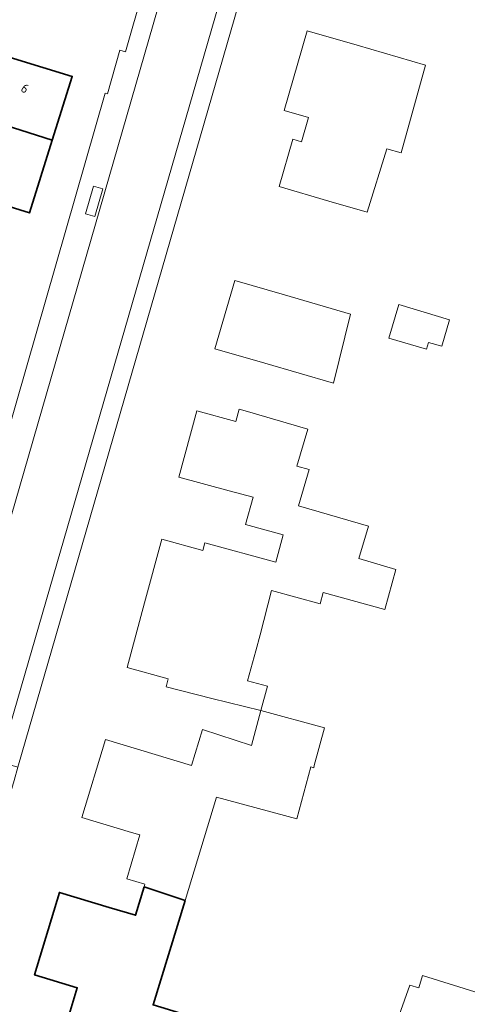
# Model space of a CAD drawing. Extents: x 184422 to 188298, y 343471 to 350189.
# Tile 465 of 513: x 187446 to 187490, y 348885 to 348979. Entities that reach past the tile are written whole.
import ezdxf
from ezdxf.enums import TextEntityAlignment as Align

# ---------------------------------------------------------------- set-up
doc = ezdxf.new("R2010")
doc.units = 0
for name, color, linetype, lineweight in [('B-WA-OG-TERREIN_ERF-GV', 252, 'Continuous', 18), ('B-WA-VH-VERHARDING_ASFALT-GV', 252, 'Continuous', 18), ('B-WA-VH-VERHARDING_TEGEL-GV', 252, 'Continuous', 18), ('B-WE-OG-BEBOUWING-GV', 250, 'Continuous', 35), ('B-WE-OG-BEBOUWING-T18', 10, 'Continuous', 18)]:
    doc.layers.add(name, color=color, linetype=linetype, lineweight=lineweight)
doc.styles.add('NLCS-ISO-M500-T18', font='NLCS-ISO.ttf', dxfattribs={"height": 0.9})

msp = doc.modelspace()

# ---------------------------------------------------------------- linework, layer by layer
at = {"layer": 'B-WA-OG-TERREIN_ERF-GV', "flags": 128}
for points in [[(187392.793, 348954.738), (187389.101, 348942.969), (187385.458, 348930.692), (187394.553, 348928.002), (187421.526, 348919.956), (187434.839, 348916.034), (187436.816, 348916.097), (187438.442, 348917.239), (187439.179, 348919.334), (187454.467, 348972.42), (187454.692, 348972.361), (187455.874, 348976.558), (187456.408, 348976.397), (187463.189, 349000), (187464.2, 349003.518), (187466.433, 349011.291), (187467.206, 349013.981)], [(187392.793, 348954.738), (187389.101, 348942.969), (187385.458, 348930.692), (187394.553, 348928.002), (187421.526, 348919.956), (187434.839, 348916.034), (187436.816, 348916.097), (187438.442, 348917.239), (187439.179, 348919.334), (187454.467, 348972.42), (187454.692, 348972.361), (187455.874, 348976.558), (187456.408, 348976.397), (187463.189, 349000), (187464.2, 349003.518), (187466.433, 349011.291), (187467.206, 349013.981)], [(187392.793, 348954.738), (187389.101, 348942.969), (187385.458, 348930.692), (187394.553, 348928.002), (187421.526, 348919.956), (187434.839, 348916.034), (187436.816, 348916.097), (187438.442, 348917.239), (187439.179, 348919.334), (187454.467, 348972.42), (187454.692, 348972.361), (187455.874, 348976.558), (187456.408, 348976.397), (187463.189, 349000), (187464.2, 349003.518), (187466.433, 349011.291), (187467.206, 349013.981)], [(187500.611, 349004.52), (187479.491, 349011.238), (187479.245, 349010.658), (187478.627, 349010.861), (187477.538, 349010.946), (187476.63, 349010.503), (187475.951, 349009.905), (187475.417, 349008.998), (187472.815, 349000), (187446.045, 348907.411), (187445.671, 348906.116), (187439.172, 348884.141)], [(187500.611, 349004.52), (187479.491, 349011.238), (187479.245, 349010.658), (187478.627, 349010.861), (187477.538, 349010.946), (187476.63, 349010.503), (187475.951, 349009.905), (187475.417, 349008.998), (187472.815, 349000), (187446.045, 348907.411), (187445.671, 348906.116), (187439.172, 348884.141)], [(187500.611, 349004.52), (187479.491, 349011.238), (187479.245, 349010.658), (187478.627, 349010.861), (187477.538, 349010.946), (187476.63, 349010.503), (187475.951, 349009.905), (187475.417, 349008.998), (187472.815, 349000), (187446.045, 348907.411), (187445.671, 348906.116), (187439.172, 348884.141)], [(187442.767, 348976.626), (187451.286, 348974.024), (187449.359, 348967.888), (187447.15, 348960.857), (187442.378, 348962.355)], [(187442.767, 348976.626), (187451.286, 348974.024), (187449.359, 348967.888), (187447.15, 348960.857), (187442.378, 348962.355)], [(187442.767, 348976.626), (187451.286, 348974.024), (187449.359, 348967.888), (187447.15, 348960.857), (187442.378, 348962.355)], [(187450.613, 348882.264), (187451.773, 348886.123), (187447.655, 348887.361), (187450.049, 348895.324), (187454.837, 348893.884), (187457.394, 348893.115), (187458.224, 348895.858), (187458.298, 348896.104), (187456.538, 348896.636), (187457.817, 348900.867), (187457, 348901.114), (187452.214, 348902.56), (187454.483, 348910.072), (187459.269, 348908.626), (187462.792, 348907.562), (187463.838, 348911.023), (187468.56, 348909.504), (187469.473, 348912.875), (187475.618, 348911.209), (187474.627, 348907.553), (187474.572, 348907.349), (187474.298, 348907.424), (187472.94, 348902.415), (187465.201, 348904.512), (187462.161, 348894.551), (187459.085, 348884.471)], [(187450.613, 348882.264), (187451.773, 348886.123), (187447.655, 348887.361), (187450.049, 348895.324), (187454.837, 348893.884), (187457.394, 348893.115), (187458.224, 348895.858), (187458.298, 348896.104), (187456.538, 348896.636), (187457.817, 348900.867), (187457, 348901.114), (187452.214, 348902.56), (187454.483, 348910.072), (187459.269, 348908.626), (187462.792, 348907.562), (187463.838, 348911.023), (187468.56, 348909.504), (187469.473, 348912.875), (187475.618, 348911.209), (187474.627, 348907.553), (187474.572, 348907.349), (187474.298, 348907.424), (187472.94, 348902.415), (187465.201, 348904.512), (187462.161, 348894.551), (187459.085, 348884.471)], [(187450.613, 348882.264), (187451.773, 348886.123), (187447.655, 348887.361), (187450.049, 348895.324), (187454.837, 348893.884), (187457.394, 348893.115), (187458.224, 348895.858), (187458.298, 348896.104), (187456.538, 348896.636), (187457.817, 348900.867), (187457, 348901.114), (187452.214, 348902.56), (187454.483, 348910.072), (187459.269, 348908.626), (187462.792, 348907.562), (187463.838, 348911.023), (187468.56, 348909.504), (187469.473, 348912.875), (187475.618, 348911.209), (187474.627, 348907.553), (187474.572, 348907.349), (187474.298, 348907.424), (187472.94, 348902.415), (187465.201, 348904.512), (187462.161, 348894.551), (187459.085, 348884.471)], [(187473.799, 348858.188), (187483.853, 348886.366), (187484.715, 348886.125), (187485.06, 348887.296), (187490.124, 348885.725)], [(187473.799, 348858.188), (187483.853, 348886.366), (187484.715, 348886.125), (187485.06, 348887.296), (187490.124, 348885.725)], [(187473.799, 348858.188), (187483.853, 348886.366), (187484.715, 348886.125), (187485.06, 348887.296), (187490.124, 348885.725)]]:
    msp.add_lwpolyline(points, dxfattribs=at)
for points in [[(187478.748, 348977.035), (187485.343, 348975.111), (187483.012, 348966.642), (187481.631, 348967.028), (187479.734, 348960.933), (187476.046, 348962.005), (187471.245, 348963.4), (187472.57, 348967.961), (187473.396, 348967.721), (187474.079, 348970.063), (187471.708, 348970.755), (187473.948, 348978.435)], [(187478.748, 348977.035), (187485.343, 348975.111), (187483.012, 348966.642), (187481.631, 348967.028), (187479.734, 348960.933), (187476.046, 348962.005), (187471.245, 348963.4), (187472.57, 348967.961), (187473.396, 348967.721), (187474.079, 348970.063), (187471.708, 348970.755), (187473.948, 348978.435)], [(187478.748, 348977.035), (187485.343, 348975.111), (187483.012, 348966.642), (187481.631, 348967.028), (187479.734, 348960.933), (187476.046, 348962.005), (187471.245, 348963.4), (187472.57, 348967.961), (187473.396, 348967.721), (187474.079, 348970.063), (187471.708, 348970.755), (187473.948, 348978.435)], [(187469.845, 348946.361), (187465.043, 348947.755), (187466.957, 348954.346), (187471.759, 348952.952), (187478.105, 348951.11), (187476.478, 348944.435)], [(187469.845, 348946.361), (187465.043, 348947.755), (187466.957, 348954.346), (187471.759, 348952.952), (187478.105, 348951.11), (187476.478, 348944.435)], [(187469.845, 348946.361), (187465.043, 348947.755), (187466.957, 348954.346), (187471.759, 348952.952), (187478.105, 348951.11), (187476.478, 348944.435)], [(187481.814, 348948.788), (187482.767, 348952.016), (187487.682, 348950.564), (187486.923, 348947.994), (187485.628, 348948.376), (187485.434, 348947.718)], [(187481.814, 348948.788), (187482.767, 348952.016), (187487.682, 348950.564), (187486.923, 348947.994), (187485.628, 348948.376), (187485.434, 348947.718)], [(187481.814, 348948.788), (187482.767, 348952.016), (187487.682, 348950.564), (187486.923, 348947.994), (187485.628, 348948.376), (187485.434, 348947.718)], [(187471.624, 348929.816), (187468.005, 348930.797), (187468.721, 348933.442), (187466.405, 348934.07), (187461.579, 348935.379), (187463.312, 348941.768), (187467.076, 348940.747), (187467.397, 348941.932), (187467.951, 348941.771), (187473.994, 348940.009), (187472.954, 348936.442), (187474.12, 348936.102), (187473.104, 348932.617), (187479.847, 348930.651), (187478.935, 348927.525), (187482.487, 348926.469), (187481.431, 348922.615), (187475.499, 348924.266), (187475.189, 348923.152), (187470.51, 348924.451), (187469.401, 348920.167), (187468.979, 348918.609), (187468.2, 348915.735), (187470.108, 348915.218), (187469.473, 348912.875), (187464.748, 348914.037), (187460.336, 348915.162), (187460.529, 348915.919), (187456.571, 348917.019), (187458.264, 348923.263), (187459.923, 348929.382), (187463.89, 348928.307), (187464.089, 348929.04), (187470.913, 348927.191)], [(187471.624, 348929.816), (187468.005, 348930.797), (187468.721, 348933.442), (187466.405, 348934.07), (187461.579, 348935.379), (187463.312, 348941.768), (187467.076, 348940.747), (187467.397, 348941.932), (187467.951, 348941.771), (187473.994, 348940.009), (187472.954, 348936.442), (187474.12, 348936.102), (187473.104, 348932.617), (187479.847, 348930.651), (187478.935, 348927.525), (187482.487, 348926.469), (187481.431, 348922.615), (187475.499, 348924.266), (187475.189, 348923.152), (187470.51, 348924.451), (187469.401, 348920.167), (187468.979, 348918.609), (187468.2, 348915.735), (187470.108, 348915.218), (187469.473, 348912.875), (187464.748, 348914.037), (187460.336, 348915.162), (187460.529, 348915.919), (187456.571, 348917.019), (187458.264, 348923.263), (187459.923, 348929.382), (187463.89, 348928.307), (187464.089, 348929.04), (187470.913, 348927.191)], [(187471.624, 348929.816), (187468.005, 348930.797), (187468.721, 348933.442), (187466.405, 348934.07), (187461.579, 348935.379), (187463.312, 348941.768), (187467.076, 348940.747), (187467.397, 348941.932), (187467.951, 348941.771), (187473.994, 348940.009), (187472.954, 348936.442), (187474.12, 348936.102), (187473.104, 348932.617), (187479.847, 348930.651), (187478.935, 348927.525), (187482.487, 348926.469), (187481.431, 348922.615), (187475.499, 348924.266), (187475.189, 348923.152), (187470.51, 348924.451), (187469.401, 348920.167), (187468.979, 348918.609), (187468.2, 348915.735), (187470.108, 348915.218), (187469.473, 348912.875), (187464.748, 348914.037), (187460.336, 348915.162), (187460.529, 348915.919), (187456.571, 348917.019), (187458.264, 348923.263), (187459.923, 348929.382), (187463.89, 348928.307), (187464.089, 348929.04), (187470.913, 348927.191)]]:
    msp.add_lwpolyline(points, close=True, dxfattribs=at)
at = {"layer": 'B-WA-VH-VERHARDING_ASFALT-GV', "flags": 128}
msp.add_lwpolyline([(187473.127, 349027.546), (187468.967, 349013.234), (187465.141, 349000), (187441.477, 348918.144), (187441.473, 348918.129), (187438.944, 348909.466), (187444.255, 348907.929), (187470.911, 349000), (187473.993, 349010.647)], dxfattribs=at)
msp.add_lwpolyline([(187473.127, 349027.546), (187468.967, 349013.234), (187465.141, 349000), (187441.477, 348918.144), (187441.473, 348918.129), (187438.944, 348909.466), (187444.255, 348907.929), (187470.911, 349000), (187473.993, 349010.647)], dxfattribs=at)
msp.add_lwpolyline([(187473.127, 349027.546), (187468.967, 349013.234), (187465.141, 349000), (187441.477, 348918.144), (187441.473, 348918.129), (187438.944, 348909.466), (187444.255, 348907.929), (187470.911, 349000), (187473.993, 349010.647)], dxfattribs=at)
at = {"layer": 'B-WA-VH-VERHARDING_TEGEL-GV', "flags": 128}
for points in [[(187467.206, 349013.981), (187466.433, 349011.291), (187464.2, 349003.518), (187463.189, 349000), (187456.408, 348976.397), (187455.874, 348976.558), (187454.692, 348972.361), (187454.467, 348972.42), (187439.179, 348919.334), (187441.473, 348918.129), (187441.477, 348918.144), (187465.141, 349000), (187468.967, 349013.234)], [(187467.206, 349013.981), (187466.433, 349011.291), (187464.2, 349003.518), (187463.189, 349000), (187456.408, 348976.397), (187455.874, 348976.558), (187454.692, 348972.361), (187454.467, 348972.42), (187439.179, 348919.334), (187441.473, 348918.129), (187441.477, 348918.144), (187465.141, 349000), (187468.967, 349013.234)], [(187467.206, 349013.981), (187466.433, 349011.291), (187464.2, 349003.518), (187463.189, 349000), (187456.408, 348976.397), (187455.874, 348976.558), (187454.692, 348972.361), (187454.467, 348972.42), (187439.179, 348919.334), (187441.473, 348918.129), (187441.477, 348918.144), (187465.141, 349000), (187468.967, 349013.234)], [(187473.993, 349010.647), (187470.911, 349000), (187444.255, 348907.929), (187446.045, 348907.411), (187472.815, 349000), (187475.417, 349008.998), (187475.951, 349009.905), (187476.63, 349010.503), (187477.538, 349010.946), (187478.627, 349010.861), (187479.245, 349010.658), (187479.491, 349011.238)], [(187473.993, 349010.647), (187470.911, 349000), (187444.255, 348907.929), (187446.045, 348907.411), (187472.815, 349000), (187475.417, 349008.998), (187475.951, 349009.905), (187476.63, 349010.503), (187477.538, 349010.946), (187478.627, 349010.861), (187479.245, 349010.658), (187479.491, 349011.238)], [(187473.993, 349010.647), (187470.911, 349000), (187444.255, 348907.929), (187446.045, 348907.411), (187472.815, 349000), (187475.417, 349008.998), (187475.951, 349009.905), (187476.63, 349010.503), (187477.538, 349010.946), (187478.627, 349010.861), (187479.245, 349010.658), (187479.491, 349011.238)]]:
    msp.add_lwpolyline(points, dxfattribs=at)
msp.add_lwpolyline([(187453.472, 348960.529), (187452.576, 348960.778), (187453.342, 348963.444), (187454.244, 348963.192)], close=True, dxfattribs=at)
msp.add_lwpolyline([(187453.472, 348960.529), (187452.576, 348960.778), (187453.342, 348963.444), (187454.244, 348963.192)], close=True, dxfattribs=at)
msp.add_lwpolyline([(187453.472, 348960.529), (187452.576, 348960.778), (187453.342, 348963.444), (187454.244, 348963.192)], close=True, dxfattribs=at)
at = {"layer": 'B-WE-OG-BEBOUWING-GV', "flags": 128}
for points in [[(187440.913, 348970.005), (187441.058, 348970.504), (187449.359, 348967.888), (187451.286, 348974.024), (187442.767, 348976.626), (187441.913, 348973.909), (187434.002, 348976.25), (187432.869, 348972.338)], [(187440.913, 348970.005), (187441.058, 348970.504), (187449.359, 348967.888), (187451.286, 348974.024), (187442.767, 348976.626), (187441.913, 348973.909), (187434.002, 348976.25), (187432.869, 348972.338)], [(187440.913, 348970.005), (187441.058, 348970.504), (187449.359, 348967.888), (187451.286, 348974.024), (187442.767, 348976.626), (187441.913, 348973.909), (187434.002, 348976.25), (187432.869, 348972.338)], [(187449.359, 348967.888), (187441.058, 348970.504), (187440.913, 348970.005), (187439.79, 348966.134), (187437.156, 348966.898), (187435.373, 348960.563), (187441.368, 348958.875), (187442.378, 348962.355), (187447.15, 348960.857)], [(187449.359, 348967.888), (187441.058, 348970.504), (187440.913, 348970.005), (187439.79, 348966.134), (187437.156, 348966.898), (187435.373, 348960.563), (187441.368, 348958.875), (187442.378, 348962.355), (187447.15, 348960.857)], [(187449.359, 348967.888), (187441.058, 348970.504), (187440.913, 348970.005), (187439.79, 348966.134), (187437.156, 348966.898), (187435.373, 348960.563), (187441.368, 348958.875), (187442.378, 348962.355), (187447.15, 348960.857)], [(187462.161, 348894.551), (187458.224, 348895.858), (187457.394, 348893.115), (187454.837, 348893.884), (187450.049, 348895.324), (187447.655, 348887.361), (187451.773, 348886.123), (187450.613, 348882.264), (187455.401, 348880.824), (187462.283, 348878.754), (187463.616, 348883.087), (187459.085, 348884.471)], [(187462.161, 348894.551), (187458.224, 348895.858), (187457.394, 348893.115), (187454.837, 348893.884), (187450.049, 348895.324), (187447.655, 348887.361), (187451.773, 348886.123), (187450.613, 348882.264), (187455.401, 348880.824), (187462.283, 348878.754), (187463.616, 348883.087), (187459.085, 348884.471)], [(187462.161, 348894.551), (187458.224, 348895.858), (187457.394, 348893.115), (187454.837, 348893.884), (187450.049, 348895.324), (187447.655, 348887.361), (187451.773, 348886.123), (187450.613, 348882.264), (187455.401, 348880.824), (187462.283, 348878.754), (187463.616, 348883.087), (187459.085, 348884.471)]]:
    msp.add_lwpolyline(points, close=True, dxfattribs=at)

# ---------------------------------------------------------------- texts
at = {"layer": 'B-WE-OG-BEBOUWING-T18', "style": 'NLCS-ISO-M500-T18'}
msp.add_text('6', height=0.9, rotation=327.1, dxfattribs=at).set_placement((187446.731, 348972.869), align=Align.MIDDLE)
msp.add_text('6', height=0.9, rotation=327.1, dxfattribs=at).set_placement((187446.731, 348972.869), align=Align.MIDDLE)
msp.add_text('6', height=0.9, rotation=327.1, dxfattribs=at).set_placement((187446.731, 348972.869), align=Align.MIDDLE)

doc.saveas('drawing.dxf')
